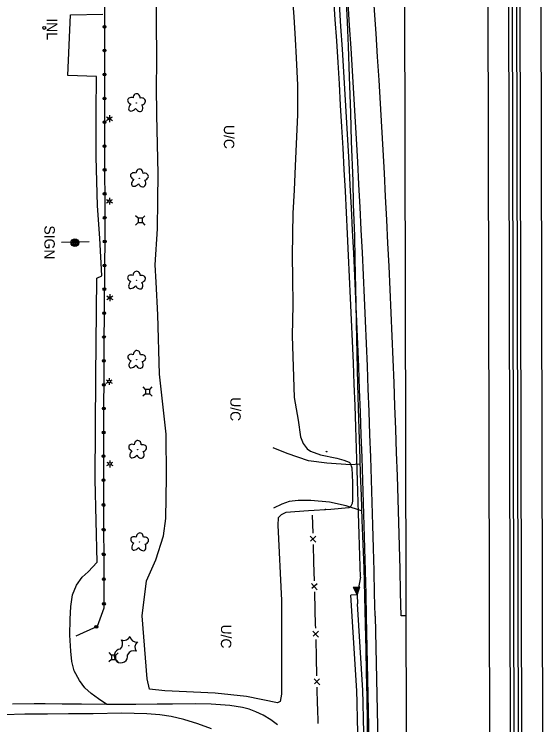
# Model space of a CAD drawing. Extents: x 588843 to 2552415, y 180129 to 269402.
# Drawn here: x 593728.4 to 594034, y 183991.2 to 184401.2 of the extents above; entities that cross this region are included whole.
import ezdxf

# ---------------------------------------------------------------- set-up
doc = ezdxf.new("R2010")
doc.units = 0
for name, color, linetype in [('Default', 7, 'Continuous'), ('E_AREA', 7, 'Continuous'), ('E_AREA_Text', 7, 'Continuous'), ('E_BMGRD_P', 7, 'Continuous'), ('E_DRN', 7, 'Continuous'), ('E_DRN_Text', 7, 'Continuous'), ('E_DWY', 7, 'Continuous'), ('E_FEN_P', 7, 'Continuous'), ('E_LAND_Vegetation', 7, 'Continuous'), ('E_LTG', 7, 'Continuous'), ('E_MISCPROP', 7, 'Continuous'), ('E_RDWY', 7, 'Continuous'), ('E_RDWY_Gravel', 7, 'Continuous'), ('E_SGN', 7, 'Continuous'), ('E_SGN_Text', 7, 'Continuous'), ('E_UTL_AG_Bold', 7, 'Continuous'), ('P_BMGRD', 7, 'Continuous'), ('P_RDWY_BarrierConc', 7, 'Continuous'), ('P_RDWY_PavtEdge', 7, 'Continuous'), ('P_RDWY_ShldAgg', 7, 'Continuous'), ('P_RDWY_ShldPaved', 7, 'Continuous')]:
    doc.layers.add(name, color=color, linetype=linetype)

# ---------------------------------------------------------------- blocks, each defined once
blk = doc.blocks.new('CULV2')
at = {"layer": 'E_DRN'}
blk.add_arc((20, 15), 24.6, 216.8699, 323.1301, dxfattribs=at)
blk = doc.blocks.new('UCA')
at = {"layer": 'E_AREA_Text'}
blk.add_text('U/C', height=12, dxfattribs=at).set_placement((-15.33, -6))
blk = doc.blocks.new('DTRE')
at = {"layer": 'Default'}
blk.add_circle((-0.18, 0), 0.183, dxfattribs=at)
for centre, major_axis, ratio in [((-1.87, 5.32), (1.36, -4.98), 0.782863), ((-5.87, 0.15), (4.93, -0.12), 0.832022), ((4.06, 2.74), (-5.27, -2.93), 0.691916), ((-2.49, -5.24), (1.8, 4.86), 0.716896), ((3.54, -3.71), (-5.01, 4.58), 0.560249)]:
    blk.add_ellipse(centre, major_axis=major_axis, ratio=ratio, start_param=1.570796, end_param=4.712389, dxfattribs=at)
blk = doc.blocks.new('PED')
at = {"layer": 'Default'}
for p, q in [((-2.5, 2.5), (-5.33, 5.33)), ((2.5, 2.5), (5.33, 5.33)), ((-2.5, -2.5), (-5.33, -5.33)), ((2.5, -2.5), (5.33, -5.33))]:
    blk.add_line(p, q, dxfattribs=at)
blk.add_lwpolyline([(-2.5, -2.5), (2.5, -2.5), (2.5, 2.5), (-2.5, 2.5)], close=True, dxfattribs=at)
blk = doc.blocks.new('CTRE')
at = {"layer": 'Default'}
blk.add_circle((0, 0), 0.223, dxfattribs=at)
for centre, start, end in [((-11.97, 8.96), 280.2067, 5.97162), ((1.81, 14.92), 220.21132, 305.97623), ((13.83, 5.89), 160.21133, 245.97624), ((-13.83, -5.9), 340.21132, 65.97623), ((-1.81, -14.93), 40.21133, 125.97624), ((12.03, -9.04), 185.92721, 100.25111)]:
    blk.add_arc(centre, 7.87, start, end, dxfattribs=at)
blk = doc.blocks.new('INLT_18')
at = {"layer": 'E_DRN_Text'}
blk.add_text('INL', height=12, dxfattribs=at).set_placement((-11.03, -6))
blk = doc.blocks.new('LPOL')
at = {"layer": 'Default'}
for p, q in [((-4, 0), (-1.5, 0)), ((-0.75, 1.3), (-2, 3.46)), ((0.75, 1.3), (2, 3.46)), ((1.5, 0), (4, 0)), ((-2, -3.46), (-0.75, -1.3)), ((2, -3.46), (0.75, -1.3))]:
    blk.add_line(p, q, dxfattribs=at)
for radius in [1.5, 1.5, 1.5, 0.125]:
    blk.add_circle((0, 0), radius, dxfattribs=at)
blk = doc.blocks.new('UCA_1')
at = {"layer": 'E_AREA_Text'}
blk.add_text('U/C', height=12, dxfattribs=at).set_placement((-15.33, -6))
blk = doc.blocks.new('POLE')
at = {"layer": 'Default'}
for radius in [4.46, 3.35, 2.23, 1.12]:
    blk.add_circle((0, 0), radius, dxfattribs=at)
blk = doc.blocks.new('SIGN')
at = {"layer": 'Default'}
blk.add_text('SIGN', height=12, dxfattribs=at).set_placement((-18.55, -6))

msp = doc.modelspace()

# ---------------------------------------------------------------- linework, layer by layer
at = {"layer": 'E_AREA'}
for points in [[(593816.37, 184134.26), (593816.12, 184158.88), (593812.36, 184193.55), (593811.23, 184227.73), (593810.27, 184246.66), (593809.76, 184256.58), (593811.11, 184277.31), (593811.33, 184293.82), (593811.47, 184309.05), (593810.7, 184343.1), (593810.61, 184359.45), (593810.77, 184373.26), (593810.42, 184425.33)], [(593888.88, 184412.4), (593889.82, 184399.75), (593890.51, 184386.73), (593891.1, 184375.95), (593891.82, 184360.27), (593892, 184343.2), (593890.62, 184313.77), (593890.06, 184299.74), (593889.19, 184286.34), (593889.06, 184274.26), (593888.92, 184261.75), (593889.02, 184248.78), (593889.13, 184233.47), (593888.92, 184215.64), (593889.95, 184179.98), (593892.25, 184166.85), (593893.62, 184157.27), (593895.13, 184153.44), (593897.45, 184150.32), (593899.45, 184149.09), (593905.12, 184147.01), (593914.61, 184145.08), (593918.59, 184143.95), (593921.64, 184142.7), (593922.29, 184142.14), (593923.19, 184139.4), (593923.62, 184130.94)], [(593923.62, 184130.94), (593923.67, 184120.53), (593923.5, 184118.86), (593922.4, 184116.96), (593921.49, 184116.45), (593911.2, 184115.49), (593898.27, 184114.64), (593885.21, 184113.67), (593882.5, 184112.39), (593880.69, 184110.63), (593880.51, 184106.27), (593882.58, 184062.91), (593882.69, 184021.58), (593882.64, 184008.81), (593881.91, 184004.53), (593880.33, 184003.89), (593862.55, 184007.45), (593844.37, 184009.43), (593815.43, 184010.68), (593806.44, 184011.82), (593805.18, 184017.62), (593802.24, 184054.1), (593804.84, 184074.23), (593810.11, 184086.4), (593814.56, 184100.27), (593816.02, 184110.13), (593816.37, 184134.26)]]:
    msp.add_lwpolyline(points, dxfattribs=at)
at = {"layer": 'E_BMGRD_P'}
for points in [[(593780.31, 184463.92), (593780.54, 184391.32), (593780.57, 184330.59), (593780.68, 184274.1), (593780.2, 184209.84), (593780.05, 184155.08), (593779.93, 184133.47)], [(593779.93, 184133.47), (593780.22, 184058.48), (593776.34, 184047.96), (593764, 184042.24)]]:
    msp.add_lwpolyline(points, dxfattribs=at)
for centre, major_axis, ratio in [((593780.54, 184393.93), (0.015, 0.802), 0.996114), ((593780.54, 184393.93), (0.007, 0.404), 0.996114), ((593780.55, 184380.16), (0, 0.802), 0.996116), ((593780.55, 184380.16), (0, 0.404), 0.996116), ((593780.56, 184366.39), (0, 0.802), 0.996116), ((593780.56, 184366.39), (0, 0.404), 0.996116), ((593780.56, 184352.62), (0, 0.802), 0.996116), ((593780.56, 184352.62), (0, 0.404), 0.996116), ((593780.57, 184338.85), (0, 0.802), 0.996116), ((593780.57, 184338.85), (0, 0.404), 0.996116), ((593780.58, 184325.08), (-0.009, 0.802), 0.996116), ((593780.58, 184325.08), (-0.004, 0.404), 0.996116), ((593780.61, 184311.31), (-0.009, 0.802), 0.996116), ((593780.61, 184311.31), (-0.004, 0.404), 0.996116), ((593780.63, 184297.54), (-0.009, 0.802), 0.996116), ((593780.63, 184297.54), (-0.004, 0.404), 0.996116), ((593780.66, 184283.78), (-0.009, 0.802), 0.996116), ((593780.66, 184283.78), (-0.004, 0.404), 0.996116), ((593780.65, 184270.01), (0.006, 0.802), 0.996116), ((593780.65, 184270.01), (0.003, 0.404), 0.996116), ((593780.55, 184256.24), (0.006, 0.802), 0.996116), ((593780.55, 184256.24), (0.003, 0.404), 0.996116), ((593780.44, 184242.47), (0.006, 0.802), 0.996116), ((593780.44, 184242.47), (0.003, 0.404), 0.996116), ((593780.34, 184228.7), (0.006, 0.802), 0.996116), ((593780.34, 184228.7), (0.003, 0.404), 0.996116), ((593780.24, 184214.93), (0.006, 0.802), 0.996116), ((593780.24, 184214.93), (0.003, 0.404), 0.996116), ((593780.18, 184201.16), (-0.002, 0.802), 0.996116), ((593780.18, 184201.16), (-0.001, 0.404), 0.996116), ((593780.14, 184187.39), (-0.002, 0.802), 0.996116), ((593780.14, 184187.39), (-0.001, 0.404), 0.996116), ((593780.1, 184173.62), (-0.002, 0.802), 0.996116), ((593780.1, 184173.62), (-0.001, 0.404), 0.996116), ((593780.06, 184159.86), (-0.002, 0.802), 0.996116), ((593780.06, 184159.86), (-0.001, 0.404), 0.996116), ((593780, 184146.09), (0.004, 0.802), 0.996116), ((593780, 184146.09), (0.002, 0.404), 0.996116), ((593779.93, 184132.28), (0.031, 0.83), 0.99997), ((593779.93, 184132.28), (0.016, 0.418), 0.99997), ((593779.99, 184118.02), (0.031, 0.83), 0.99997), ((593779.99, 184118.02), (0.016, 0.418), 0.99997), ((593780.04, 184103.76), (0.031, 0.83), 0.99997), ((593780.04, 184103.76), (0.016, 0.418), 0.99997), ((593780.1, 184089.51), (0.031, 0.83), 0.99997), ((593780.1, 184089.51), (0.016, 0.418), 0.99997), ((593780.15, 184075.25), (0.031, 0.83), 0.99997), ((593780.15, 184075.25), (0.016, 0.418), 0.99997), ((593780.21, 184060.99), (0.031, 0.83), 0.99997), ((593780.21, 184060.99), (0.016, 0.418), 0.99997), ((593775.86, 184047.73), (0.047, -0.829), 0.999955), ((593775.86, 184047.73), (0.024, -0.418), 0.999955)]:
    msp.add_ellipse(centre, major_axis=major_axis, ratio=ratio, dxfattribs=at)
at = {"layer": 'E_DRN'}
msp.add_circle((593745.77, 184393.28), 0.853, dxfattribs=at)
at = {"layer": 'E_DWY'}
for points in [[(593775.2, 184132.63), (593775.62, 184192.07), (593776.17, 184248.95), (593778.96, 184250.28), (593777.86, 184271.86), (593776.44, 184290.68), (593775.74, 184318.9), (593775.74, 184344.8), (593775.83, 184365.22), (593759.29, 184365.84), (593760.97, 184400.9), (593779.66, 184401.18)], [(593927.92, 184141.58), (593922.46, 184141.21), (593908.91, 184142.07), (593898.27, 184143.52), (593885.96, 184147.75), (593877.85, 184150.91)], [(593781.88, 184002.97), (593777.09, 184006.25), (593772.91, 184009.14), (593769.16, 184012.51), (593766.14, 184016.81), (593763.01, 184022.24), (593761.71, 184027.62), (593761.03, 184033.75), (593760.45, 184042.85), (593760.65, 184052.13), (593761.2, 184059.41), (593762.13, 184066.08), (593764.35, 184071.78), (593767.59, 184076.44), (593771.15, 184079.39), (593776.24, 184085.04), (593775.2, 184132.63)], [(593928.91, 184114.56), (593919.96, 184117.47), (593910.3, 184119.64), (593899.63, 184120.65), (593892.38, 184120.65), (593887.19, 184120.03), (593882.86, 184118.5), (593878.05, 184116.2)]]:
    msp.add_lwpolyline(points, dxfattribs=at)
at = {"layer": 'E_FEN_P'}
for p, q in [((593899.28, 184100.08), (593902.56, 184096.52)), ((593902.46, 184100), (593899.43, 184097.17)), ((593900.05, 184072.65), (593903.32, 184069.09)), ((593903.23, 184072.57), (593900.19, 184069.74)), ((593900.8, 184045.22), (593904.07, 184041.66)), ((593903.98, 184045.14), (593900.94, 184042.31)), ((593901.5, 184017.79), (593904.76, 184014.22)), ((593904.68, 184017.71), (593901.63, 184014.88))]:
    msp.add_line(p, q, dxfattribs=at)
for points in [[(593900.41, 184112.2), (593900.71, 184101.73)], [(593900.89, 184095.25), (593901.18, 184084.77)], [(593901.18, 184084.77), (593901.47, 184074.3)], [(593901.65, 184067.82), (593901.94, 184057.34)], [(593901.94, 184057.34), (593902.17, 184048.98), (593902.23, 184046.87)], [(593902.39, 184040.39), (593902.66, 184029.91)], [(593902.66, 184029.91), (593902.92, 184019.44)], [(593903.09, 184012.96), (593903.35, 184002.48)], [(593903.35, 184002.48), (593903.39, 184001.1), (593903.73, 183992.01)]]:
    msp.add_lwpolyline(points, dxfattribs=at)
at = {"layer": 'E_RDWY'}
msp.add_lwpolyline([(593842.29, 183988.79), (593834.34, 183991.79), (593826.33, 183994.3), (593818.93, 183995.93), (593812.38, 183996.86), (593804.93, 183997.41), (593790.44, 183997.86), (593773.99, 183997.57), (593759.7, 183997.45), (593747.6, 183997.22), (593734.6, 183997.25), (593722.46, 183996.99)], dxfattribs=at)
at = {"layer": 'E_RDWY_Gravel'}
for points in [[(593919.93, 184408.32), (593920.5, 184396.58), (593921.23, 184382.69), (593921.79, 184365.11), (593922.44, 184344.29), (593922.88, 184327.7), (593923.8, 184304.97), (593924.12, 184291.43), (593924.72, 184273.24), (593925.04, 184259.89), (593925.61, 184234.5), (593925.74, 184222.85), (593926.12, 184205.21), (593926.55, 184187.78), (593926.96, 184173.88), (593927.46, 184155.77), (593927.81, 184144.68), (593928.12, 184135.73)], [(593928.12, 184135.73), (593928.64, 184123.53), (593929.07, 184109.3), (593929.68, 184095.47), (593930.21, 184081.83), (593930.61, 184065.34), (593930.92, 184049.07), (593931.25, 184034.68), (593931.53, 184021.32), (593931.83, 184007.16), (593932.13, 183992.46), (593932.33, 183979.66)], [(593880.42, 183991.15), (593876.61, 183994.08), (593872.03, 183996.71), (593867.87, 183998.74), (593864, 184000.2), (593860.22, 184001.17), (593852.79, 184002.39), (593842.09, 184003.05), (593833.12, 184003.22), (593819.86, 184003.15), (593811.02, 184003.06), (593798.69, 184002.98), (593786.18, 184002.93), (593781.62, 184002.98), (593767.31, 184003.06), (593756.19, 184003.16), (593746.29, 184003.26), (593739.87, 184003.36), (593727.51, 184003.08)]]:
    msp.add_lwpolyline(points, dxfattribs=at)
at = {"layer": 'E_SGN'}
msp.add_lwpolyline([(593755.75, 184269.68), (593771.64, 184269.95)], dxfattribs=at)
at = {"layer": 'P_BMGRD'}
for p, q in [((593923.98, 184070.58), (593927.92, 184070.83)), ((593923.98, 184070.58), (593926.24, 184066.21)), ((593924.23, 184070.09), (593927.74, 184070.32)), ((593924.48, 184069.61), (593927.55, 184069.8)), ((593924.73, 184069.12), (593927.36, 184069.29)), ((593924.99, 184068.64), (593927.18, 184068.77)), ((593925.24, 184068.16), (593926.99, 184068.27)), ((593925.49, 184067.67), (593926.8, 184067.75)), ((593926.24, 184066.21), (593927.92, 184070.83)), ((593925.74, 184067.18), (593926.61, 184067.24)), ((593925.99, 184066.7), (593926.42, 184066.72)), ((593926.24, 184066.21), (593926.57, 184060.95)), ((593929.68, 184011.05), (593926.56, 184060.99)), ((593930.23, 183986.62), (593929.67, 184011.61))]:
    msp.add_line(p, q, dxfattribs=at)
at = {"layer": 'P_RDWY_BarrierConc'}
for p, q in [((594015.52, 183703.15), (594011.71, 185400.89)), ((594017.52, 183703.15), (594013.71, 185400.03)), ((594020.02, 183703.16), (594016.21, 185398.95)), ((594022.02, 183703.16), (594018.21, 185398.08))]:
    msp.add_line(p, q, dxfattribs=at)
at = {"layer": 'P_RDWY_PavtEdge'}
for p, q in [((594003.52, 183703.12), (593999.78, 185371.14)), ((594034.02, 183703.19), (594030.35, 185336.23)), ((593955.52, 183703.01), (593953.77, 184483.94)), ((593926.24, 184066.21), (593922.75, 184065.99)), ((593926.19, 184010.83), (593922.75, 184065.99)), ((593936.73, 184053.8), (593943.41, 183753.81)), ((593954.73, 184053.99), (593951.73, 184053.98)), ((593926.73, 183986.54), (593926.17, 184011.53))]:
    msp.add_line(p, q, dxfattribs=at)
for radius, end in [(8115, 4.312666), (8100, 4.245358)]:
    msp.add_arc((585838.74, 183873.64), radius, 1.274493, end, dxfattribs=at)
at = {"layer": 'P_RDWY_ShldAgg'}
msp.add_line((593928.2, 184076.26), (593926.24, 184066.21), dxfattribs=at)
msp.add_arc((585838.74, 183873.64), 8092, 1.434819, 4.242526, dxfattribs=at)
at = {"layer": 'P_RDWY_ShldPaved'}
msp.add_line((593933.63, 183968.54), (593931.74, 184053.69), dxfattribs=at)
msp.add_arc((585838.74, 183873.64), 8095, 1.274493, 4.242526, dxfattribs=at)

# ---------------------------------------------------------------- block references
at = {"layer": 'E_AREA_Text', "yscale": 0.5}
for name, p, xscale, rotation in [('UCA_1', (593852.42, 184329.62), 0.49999999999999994, -90.03098035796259), ('UCA_1', (593856.14, 184172.52), 0.49999999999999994, -90.03098035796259), ('UCA', (593850.72, 184041.37), 0.5, -90.44645755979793)]:
    msp.add_blockref(name, p, dxfattribs=dict(at, xscale=xscale, rotation=rotation))
at = {"layer": 'E_DRN'}
for p, xscale, yscale, rotation in [((593908.3, 184149.08), 0.020456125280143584, 0.020456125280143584, -0.6460954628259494), ((593908.54, 184115.13), 0.024569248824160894, 0.024569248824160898, 179.7540517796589)]:
    msp.add_blockref('CULV2', p, dxfattribs=dict(at, xscale=xscale, yscale=yscale, rotation=rotation))
at = {"layer": 'E_DRN_Text', "xscale": 0.49999999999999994, "yscale": 0.5, "rotation": -90.03098035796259}
msp.add_blockref('INLT_18', (593750.25, 184393.28), dxfattribs=at)
at = {"layer": 'E_LAND_Vegetation', "yscale": 0.5}
for name, p, xscale, rotation in [('DTRE', (593798.97, 184349.86), 0.49999999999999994, -90.03098035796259), ('DTRE', (593800.65, 184306.45), 0.49999999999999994, -90.03098035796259), ('DTRE', (593798.96, 184247.47), 0.49999999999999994, -90.03098035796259), ('DTRE', (593799.13, 184201.73), 0.49999999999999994, -90.03098035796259), ('DTRE', (593799.66, 184149.81), 0.49999999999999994, -90.03098035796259), ('DTRE', (593800.8, 184096.48), 0.5, -90.44645755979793), ('CTRE', (593794.57, 184036.89), 0.5, -90.44645755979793)]:
    msp.add_blockref(name, p, dxfattribs=dict(at, xscale=xscale, rotation=rotation))
at = {"layer": 'E_LTG', "xscale": 0.49999999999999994, "yscale": 0.5, "rotation": -90.03098035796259}
for p in [(593783.35, 184340.93), (593783.37, 184293.3), (593783.55, 184237.61), (593783.25, 184189.27), (593783.61, 184141.72)]:
    msp.add_blockref('LPOL', p, dxfattribs=at)
at = {"layer": 'E_MISCPROP', "xscale": 0.49999999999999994, "yscale": 0.5, "rotation": -90.03098035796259}
msp.add_blockref('POLE', (593763.45, 184269.39), dxfattribs=at)
at = {"layer": 'E_SGN_Text', "xscale": 0.49999999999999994, "yscale": 0.5, "rotation": -90.03098035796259}
msp.add_blockref('SIGN', (593748.86, 184270.04), dxfattribs=at)
at = {"layer": 'E_UTL_AG_Bold', "yscale": 0.5}
for p, xscale, rotation in [((593801.18, 184282.17), 0.49999999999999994, -90.03098035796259), ((593805.42, 184183.48), 0.49999999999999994, -90.03098035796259), ((593785.81, 184030.14), 0.5, -90.44645755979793)]:
    msp.add_blockref('PED', p, dxfattribs=dict(at, xscale=xscale, rotation=rotation))

doc.saveas('drawing.dxf')
